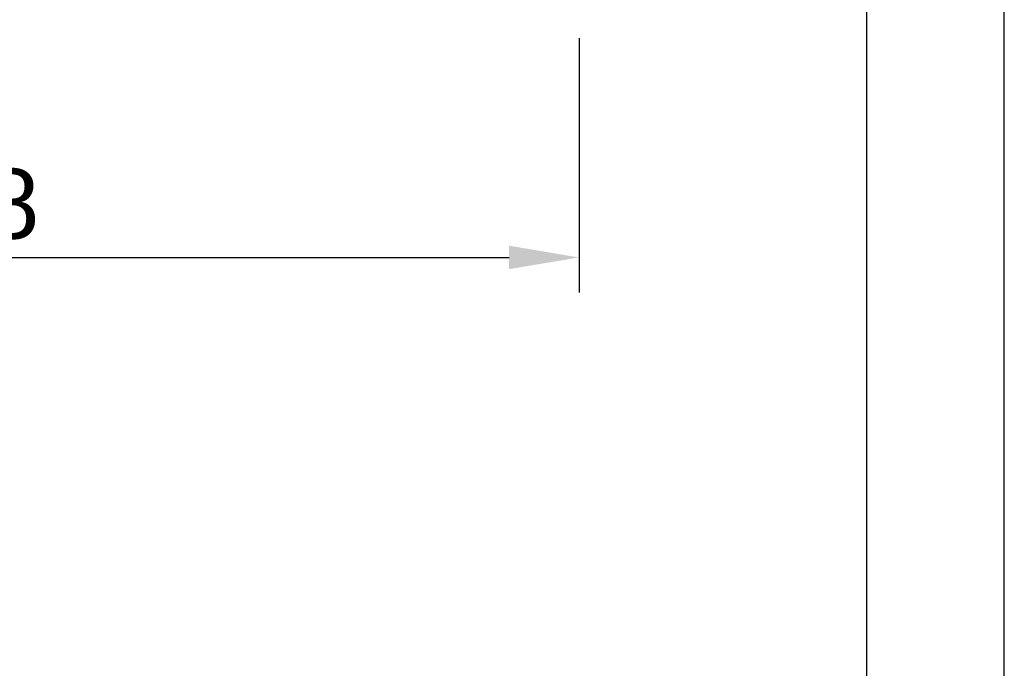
# Model space of a CAD drawing. Extents: x -156717 to 425753, y -51191 to 363295.
# Tile 323 of 502: x 139720 to 141479, y 110891 to 112050. Entities that reach past the tile are written whole.
import ezdxf

# ---------------------------------------------------------------- set-up
doc = ezdxf.new("R2010")
doc.units = 0
doc.header["$LTSCALE"] = 50
doc.layers.get('0').update_dxf_attribs({"linetype": 'CONTINUOUS'})
doc.layers.get('Defpoints').update_dxf_attribs({"linetype": 'CONTINUOUS'})
doc.layers.add('WL570---_TOEVOER', color=3, linetype='CONTINUOUS')
doc.styles.get("Standard").update_dxf_attribs({"font": 'ARIAL.TTF'})
doc.dimstyles.new('ISO-25', dxfattribs={"dimtxt": 2.5, "dimasz": 2.5, "dimexe": 1.25, "dimexo": 0.625, "dimtad": 1, "dimtih": 1, "dimdec": 4, "dimdsep": 46, "dimtxsty": 'Standard', "dimcen": 2.5, "dimadec": 0, "dimazin": 0, "dimtfac": 1, "dimtdec": 4, "dimtmove": 0, "dimatfit": 3, "dimfxl": 0, "dimtvp": 1, "dimtolj": 1, "dimtzin": 0, "dimarcsym": 0})

# ---------------------------------------------------------------- blocks, each defined once
blk = doc.blocks.new('*D154')
at = {"layer": 'Defpoints', "color": 0, "transparency": 16777216}
for p in [(138460.9, 112048.3), (140719.2, 112048.3), (140719.2, 111625)]:
    blk.add_point(p, dxfattribs=at)
at = {"layer": 'WL570---_TOEVOER', "color": 0, "lineweight": -2, "transparency": 16777216}
for p, q in [((138460.9, 112017.1), (138460.9, 111562.5)), ((140719.2, 112017.1), (140719.2, 111562.5)), ((138585.9, 111625), (140594.2, 111625))]:
    blk.add_line(p, q, dxfattribs=at)
at = {"layer": 'WL570---_TOEVOER', "color": 0, "transparency": 16777216}
for points in [[(138585.9, 111645.9), (138585.9, 111604.2), (138460.9, 111625)], [(140594.2, 111645.9), (140594.2, 111604.2), (140719.2, 111625)]]:
    blk.add_solid(points, dxfattribs=at)
at = {"layer": 'WL570---_TOEVOER', "color": 0, "transparency": 16777216, "insert": (139560.5, 111720.1), "char_height": 125, "attachment_point": 5}
blk.add_mtext('\\A1;2258', dxfattribs=at)

msp = doc.modelspace()

# ---------------------------------------------------------------- linework, layer by layer
at = {"color": 7, "linetype": 'Continuous'}
for p, q in [((141479.15977, 106945.34823), (141479.15977, 114257.1833)), ((141232.97004, 114010.99357), (141232.97004, 107191.53796))]:
    msp.add_line(p, q, dxfattribs=at)

# ---------------------------------------------------------------- dimensions: what is measured, and where the dimension line sits
at = {"layer": 'WL570---_TOEVOER'}
dim = msp.add_linear_dim(base=(140719.19213, 111625.03091), p1=(138460.86293, 112048.30177), p2=(140719.19213, 112048.30177), dimstyle='ISO-25', override={"dimscale": 50, "dimdec": 0}, dxfattribs=at)
dim.commit()
dim.dimension.update_dxf_attribs({"geometry": '*D154', "text_midpoint": (139560.50467, 111625.03091), "dimtype": 160})

doc.saveas('drawing.dxf')
